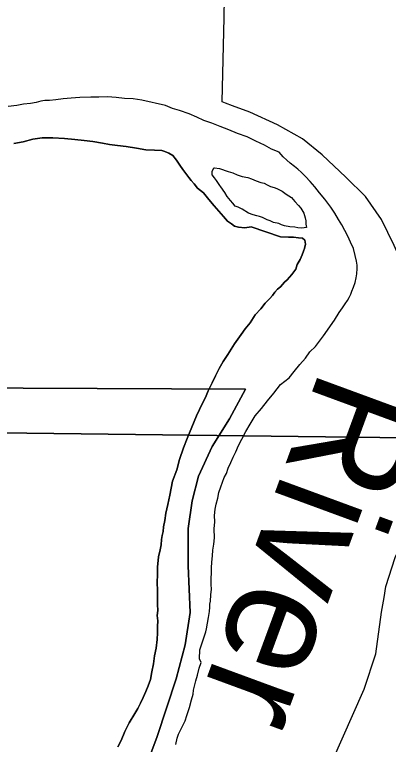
# Model space of a CAD drawing. Extents: x 2010165 to 2382125, y 1060529 to 1407316.
# Drawn here: x 2153416 to 2154721, y 1266407 to 1268955 of the extents above; entities that cross this region are included whole.
import ezdxf

# ---------------------------------------------------------------- set-up
doc = ezdxf.new("R2010")
doc.units = 0
for name, color, linetype in [('GM_X_Corporation', 7, 'Continuous'), ('GM_X_Major_River', 7, 'Continuous'), ('GM_X_Major_River_Text', 7, 'Continuous'), ('GM_X_Section', 7, 'Continuous'), ('GM_X_State_Route', 7, 'Continuous')]:
    doc.layers.add(name, color=color, linetype=linetype)

msp = doc.modelspace()

# ---------------------------------------------------------------- linework, layer by layer
at = {"layer": 'GM_X_Corporation'}
for points in [[(2153854.3, 1266275), (2153913.2, 1266434.5), (2153979.4, 1266636.4), (2154011.1, 1266755.3), (2154029, 1266867.9), (2154021.8, 1267030.2), (2154021.3, 1267160.5), (2154035.5, 1267257), (2154057.8, 1267343.6), (2154105.9, 1267446.9), (2154166, 1267544.3), (2154222.1, 1267647.7), (2152410, 1267655.4), (2152294.7, 1267510.7), (2152196.3, 1267418.5), (2152126.9, 1267385), (2152055.1, 1267373.6)], [(2152055.1, 1267373.6), (2152126.9, 1267385), (2152196.3, 1267418.5), (2152294.7, 1267510.7), (2152410, 1267655.4), (2154222.1, 1267647.7), (2154166, 1267544.3), (2154105.9, 1267446.9), (2154057.8, 1267343.6), (2154035.5, 1267257), (2154021.3, 1267160.5), (2154021.8, 1267030.2), (2154029, 1266867.9), (2154011.1, 1266755.3), (2153979.4, 1266636.4), (2153913.2, 1266434.5), (2153854.3, 1266275)]]:
    msp.add_lwpolyline(points, dxfattribs=at)
at = {"layer": 'GM_X_Major_River'}
for points in [[(2154227.8, 1268528.7), (2154193.5, 1268540.1), (2154163.1, 1268553.5), (2154132.8, 1268565), (2154104.5, 1268576.5), (2154076.2, 1268586), (2154051.9, 1268597.6), (2154025.6, 1268609.1), (2153991.3, 1268620.5), (2153967.1, 1268628), (2153942.8, 1268637.6), (2153860.2, 1268656.1), (2153830, 1268661.5), (2153799.9, 1268663), (2153769.7, 1268666.4), (2153739.6, 1268667.8), (2153709.5, 1268667.2), (2153681.4, 1268666.7), (2153643.3, 1268666), (2153613.2, 1268663.4), (2153585.2, 1268660.9), (2153559.2, 1268658.4), (2153537.1, 1268655.9), (2153521.1, 1268655.6), (2153507.1, 1268653.3), (2153491.1, 1268649), (2153471.1, 1268644.6), (2153447.1, 1268642.2), (2153423.1, 1268637.7), (2153393, 1268635.1)], [(2154227.8, 1268528.7), (2154193.5, 1268540.1), (2154163.1, 1268553.5), (2154132.8, 1268565), (2154104.5, 1268576.5), (2154076.2, 1268586), (2154051.9, 1268597.6), (2154025.6, 1268609.1), (2153991.3, 1268620.5), (2153967.1, 1268628), (2153942.8, 1268637.6), (2153860.2, 1268656.1), (2153830, 1268661.5), (2153799.9, 1268663), (2153769.7, 1268666.4), (2153739.6, 1268667.8), (2153709.5, 1268667.2), (2153681.4, 1268666.7), (2153643.3, 1268666), (2153613.2, 1268663.4), (2153585.2, 1268660.9), (2153559.2, 1268658.4), (2153537.1, 1268655.9), (2153521.1, 1268655.6), (2153507.1, 1268653.3), (2153491.1, 1268649), (2153471.1, 1268644.6), (2153447.1, 1268642.2), (2153423.1, 1268637.7), (2153393, 1268635.1)], [(2154241.7, 1268213.9), (2154219.6, 1268211.4), (2154197.5, 1268213), (2154183.4, 1268216.8), (2154173.2, 1268224.6), (2154159, 1268234.4), (2154144.7, 1268250.1), (2154111.9, 1268287.6), (2154093.4, 1268309.4), (2154074.9, 1268333.1), (2154054.5, 1268348.8), (2154042.2, 1268364.6), (2154032, 1268376.4), (2154023.7, 1268386.3), (2154013.4, 1268400.2), (2154003.2, 1268414), (2153992.8, 1268429.9), (2153980.5, 1268447.7), (2153968.1, 1268463.5), (2153953.9, 1268471.3), (2153939.8, 1268477), (2153929.7, 1268480.8), (2153903.6, 1268482.3), (2153873.4, 1268483.8), (2153841.2, 1268489.2), (2153805, 1268494.5), (2153774.8, 1268497.9), (2153746.7, 1268501.4), (2153722.5, 1268507), (2153688.3, 1268512.3), (2153658.1, 1268515.8), (2153625.9, 1268519.2), (2153589.8, 1268522.5), (2153549.6, 1268525.7), (2153511.4, 1268525), (2153479.4, 1268520.4), (2153445.5, 1268511.7), (2153413.5, 1268505.1)], [(2153413.5, 1268505.1), (2153445.5, 1268511.7), (2153479.4, 1268520.4), (2153511.4, 1268525), (2153549.6, 1268525.7), (2153589.8, 1268522.5), (2153625.9, 1268519.2), (2153658.1, 1268515.8), (2153688.3, 1268512.3), (2153722.5, 1268507), (2153746.7, 1268501.4), (2153774.8, 1268497.9), (2153805, 1268494.5), (2153841.2, 1268489.2), (2153873.4, 1268483.8), (2153903.6, 1268482.3), (2153929.7, 1268480.8), (2153939.8, 1268477), (2153953.9, 1268471.3), (2153968.1, 1268463.5), (2153980.5, 1268447.7), (2153992.8, 1268429.9), (2154003.2, 1268414), (2154013.4, 1268400.2), (2154023.7, 1268386.3), (2154032, 1268376.4), (2154042.2, 1268364.6), (2154054.5, 1268348.8), (2154074.9, 1268333.1), (2154093.4, 1268309.4), (2154111.9, 1268287.6), (2154144.7, 1268250.1), (2154159, 1268234.4), (2154173.2, 1268224.6), (2154183.4, 1268216.8), (2154197.5, 1268213), (2154219.6, 1268211.4), (2154241.7, 1268213.9)], [(2154039.1, 1266582.5), (2154040.8, 1266596.6), (2154044.5, 1266614.7), (2154048.3, 1266628.9), (2154053.9, 1266649), (2154059.5, 1266673.2), (2154067.1, 1266693.4), (2154060.9, 1266705.4), (2154062.3, 1266737.5), (2154073.7, 1266771.8), (2154083.2, 1266800.1), (2154085.1, 1266810.2), (2154092.3, 1266850.4), (2154096, 1266870.6), (2154097.7, 1266886.7), (2154097.5, 1266896.7), (2154099.3, 1266906.8), (2154100.9, 1266928.9), (2154102.5, 1266949), (2154102.2, 1266965), (2154102.1, 1266975.1), (2154101.8, 1266987.1), (2154103.5, 1267005.2), (2154103.2, 1267023.2), (2154104.8, 1267043.3), (2154106.4, 1267065.4), (2154108, 1267085.5), (2154111.7, 1267105.7), (2154113.3, 1267127.8), (2154112.7, 1267159.9), (2154114.2, 1267184), (2154113.8, 1267206.1), (2154115.4, 1267228.2), (2154119.1, 1267246.3), (2154124.8, 1267266.5), (2154128.4, 1267286.6), (2154136.1, 1267306.8), (2154141.8, 1267323), (2154147.5, 1267339.1), (2154155.3, 1267353.3), (2154160.9, 1267371.5), (2154170.6, 1267391.8), (2154178.3, 1267410), (2154188, 1267428.2), (2154197.6, 1267450.5), (2154209.2, 1267472.8), (2154222.8, 1267499.1), (2154238.4, 1267525.5), (2154255.9, 1267553.9), (2154277.5, 1267580.4), (2154299.1, 1267606.9), (2154320.6, 1267633.4), (2154344.2, 1267664), (2154373.8, 1267686.6), (2154391.5, 1267709), (2154411.1, 1267733.5), (2154430.7, 1267755.9), (2154446.4, 1267778.3), (2154466.1, 1267796.8), (2154479.8, 1267815.1), (2154493.5, 1267833.4), (2154532.6, 1267888.3), (2154548.2, 1267914.7), (2154560, 1267931), (2154569.7, 1267945.2), (2154577.5, 1267957.4), (2154583.4, 1267967.6), (2154589.2, 1267979.7), (2154593, 1267989.8), (2154598.7, 1268004), (2154604.5, 1268020.1), (2154608.2, 1268036.3), (2154609.9, 1268050.3), (2154611.6, 1268068.4), (2154611.4, 1268080.5), (2154609.1, 1268094.5), (2154604.7, 1268114.5), (2154598.3, 1268138.4), (2154587.8, 1268160.3), (2154579.4, 1268182.2), (2154569, 1268202.1), (2154558.6, 1268221.9), (2154546.2, 1268239.8), (2154533.8, 1268261.6), (2154519.3, 1268283.4), (2154498.7, 1268311.1), (2154480.3, 1268332.8), (2154463.8, 1268354.6), (2154447.4, 1268372.3), (2154431, 1268390.1), (2154416.7, 1268403.9), (2154404.5, 1268415.7), (2154392.3, 1268425.5), (2154378, 1268437.2), (2154365.8, 1268447), (2154353.5, 1268458.8), (2154339.2, 1268474.6), (2154312.9, 1268486.1), (2154288.5, 1268499.7), (2154258.2, 1268513.2), (2154227.8, 1268528.7)], [(2154039.1, 1266582.5), (2154040.8, 1266596.6), (2154044.5, 1266614.7), (2154048.3, 1266628.9), (2154053.9, 1266649), (2154059.5, 1266673.2), (2154067.1, 1266693.4), (2154060.9, 1266705.4), (2154062.3, 1266737.5), (2154073.7, 1266771.8), (2154083.2, 1266800.1), (2154085.1, 1266810.2), (2154092.3, 1266850.4), (2154096, 1266870.6), (2154097.7, 1266886.7), (2154097.5, 1266896.7), (2154099.3, 1266906.8), (2154100.9, 1266928.9), (2154102.5, 1266949), (2154102.2, 1266965), (2154102.1, 1266975.1), (2154101.8, 1266987.1), (2154103.5, 1267005.2), (2154103.2, 1267023.2), (2154104.8, 1267043.3), (2154106.4, 1267065.4), (2154108, 1267085.5), (2154111.7, 1267105.7), (2154113.3, 1267127.8), (2154112.7, 1267159.9), (2154114.2, 1267184), (2154113.8, 1267206.1), (2154115.4, 1267228.2), (2154119.1, 1267246.3), (2154124.8, 1267266.5), (2154128.4, 1267286.6), (2154136.1, 1267306.8), (2154141.8, 1267323), (2154147.5, 1267339.1), (2154155.3, 1267353.3), (2154160.9, 1267371.5), (2154170.6, 1267391.8), (2154178.3, 1267410), (2154188, 1267428.2), (2154197.6, 1267450.5), (2154209.2, 1267472.8), (2154222.8, 1267499.1), (2154238.4, 1267525.5), (2154255.9, 1267553.9), (2154277.5, 1267580.4), (2154299.1, 1267606.9), (2154320.6, 1267633.4), (2154344.2, 1267664), (2154373.8, 1267686.6), (2154391.5, 1267709), (2154411.1, 1267733.5), (2154430.7, 1267755.9), (2154446.4, 1267778.3), (2154466.1, 1267796.8), (2154479.8, 1267815.1), (2154493.5, 1267833.4), (2154532.6, 1267888.3), (2154548.2, 1267914.7), (2154560, 1267931), (2154569.7, 1267945.2), (2154577.5, 1267957.4), (2154583.4, 1267967.6), (2154589.2, 1267979.7), (2154593, 1267989.8), (2154598.7, 1268004), (2154604.5, 1268020.1), (2154608.2, 1268036.3), (2154609.9, 1268050.3), (2154611.6, 1268068.4), (2154611.4, 1268080.5), (2154609.1, 1268094.5), (2154604.7, 1268114.5), (2154598.3, 1268138.4), (2154587.8, 1268160.3), (2154579.4, 1268182.2), (2154569, 1268202.1), (2154558.6, 1268221.9), (2154546.2, 1268239.8), (2154533.8, 1268261.6), (2154519.3, 1268283.4), (2154498.7, 1268311.1), (2154480.3, 1268332.8), (2154463.8, 1268354.6), (2154447.4, 1268372.3), (2154431, 1268390.1), (2154416.7, 1268403.9), (2154404.5, 1268415.7), (2154392.3, 1268425.5), (2154378, 1268437.2), (2154365.8, 1268447), (2154353.5, 1268458.8), (2154339.2, 1268474.6), (2154312.9, 1268486.1), (2154288.5, 1268499.7), (2154258.2, 1268513.2), (2154227.8, 1268528.7)], [(2154135.3, 1268354), (2154132.6, 1268358.3), (2154120.3, 1268376.1), (2154114.1, 1268386), (2154105.8, 1268395.9), (2154105.6, 1268407.9), (2154110.7, 1268420.4)], [(2154135.3, 1268354), (2154132.6, 1268358.3), (2154120.3, 1268376.1), (2154114.1, 1268386), (2154105.8, 1268395.9), (2154105.6, 1268407.9), (2154110.7, 1268420.4)], [(2154110.7, 1268420.4), (2154113.4, 1268420.1), (2154131.5, 1268418.5), (2154161.8, 1268407), (2154177.9, 1268403.3), (2154192.1, 1268395.6), (2154210.3, 1268389.9), (2154230.4, 1268386.2), (2154242.5, 1268382.5), (2154258.7, 1268374.7), (2154274.9, 1268369), (2154287, 1268367.3), (2154297.1, 1268361.4), (2154309.3, 1268355.6), (2154321.4, 1268351.9), (2154331.5, 1268348.1), (2154349.7, 1268338.4), (2154364, 1268328.6), (2154382.2, 1268316.9), (2154394.5, 1268303.1), (2154406.8, 1268289.3), (2154415, 1268279.4), (2154425.4, 1268261.6), (2154429.7, 1268245.6), (2154431.9, 1268235.6), (2154432.1, 1268223.6), (2154434.3, 1268211.6), (2154418.3, 1268209.2), (2154404.3, 1268211), (2154394.2, 1268212.8), (2154376.1, 1268214.4), (2154358, 1268218.1), (2154347.9, 1268221.9), (2154337.8, 1268225.8), (2154319.6, 1268229.4), (2154307.5, 1268235.2), (2154297.4, 1268239), (2154281.2, 1268246.7), (2154271.1, 1268250.6), (2154261, 1268252.4), (2154248.9, 1268256.2), (2154232.7, 1268261.9), (2154210.4, 1268275.5), (2154196.2, 1268283.2), (2154186.1, 1268287.1), (2154177.9, 1268296.9), (2154169.7, 1268306.8), (2154157.4, 1268320.6), (2154149.1, 1268334.5), (2154135.3, 1268354)], [(2154110.7, 1268420.4), (2154113.4, 1268420.1), (2154131.5, 1268418.5), (2154161.8, 1268407), (2154177.9, 1268403.3), (2154192.1, 1268395.6), (2154210.3, 1268389.9), (2154230.4, 1268386.2), (2154242.5, 1268382.5), (2154258.7, 1268374.7), (2154274.9, 1268369), (2154287, 1268367.3), (2154297.1, 1268361.4), (2154309.3, 1268355.6), (2154321.4, 1268351.9), (2154331.5, 1268348.1), (2154349.7, 1268338.4), (2154364, 1268328.6), (2154382.2, 1268316.9), (2154394.5, 1268303.1), (2154406.8, 1268289.3), (2154415, 1268279.4), (2154425.4, 1268261.6), (2154429.7, 1268245.6), (2154431.9, 1268235.6), (2154432.1, 1268223.6), (2154434.3, 1268211.6), (2154418.3, 1268209.2), (2154404.3, 1268211), (2154394.2, 1268212.8), (2154376.1, 1268214.4), (2154358, 1268218.1), (2154347.9, 1268221.9), (2154337.8, 1268225.8), (2154319.6, 1268229.4), (2154307.5, 1268235.2), (2154297.4, 1268239), (2154281.2, 1268246.7), (2154271.1, 1268250.6), (2154261, 1268252.4), (2154248.9, 1268256.2), (2154232.7, 1268261.9), (2154210.4, 1268275.5), (2154196.2, 1268283.2), (2154186.1, 1268287.1), (2154177.9, 1268296.9), (2154169.7, 1268306.8), (2154157.4, 1268320.6), (2154149.1, 1268334.5), (2154135.3, 1268354)], [(2153775.6, 1266398.9), (2153787.2, 1266421.2), (2153800.7, 1266451.6), (2153816.2, 1266481.9), (2153835.7, 1266514.4), (2153845.4, 1266532.7), (2153855.1, 1266550.9), (2153864.7, 1266571.2), (2153874.4, 1266591.4), (2153882, 1266611.6), (2153889.6, 1266633.9), (2153895.2, 1266660.1), (2153900.7, 1266688.2), (2153904.2, 1266716.4), (2153909.7, 1266742.6), (2153913.2, 1266772.8), (2153914.7, 1266796.9), (2153914.3, 1266818.9), (2153915.9, 1266839.1), (2153913.6, 1266857.1), (2153915.3, 1266875.1), (2153914.9, 1266895.2), (2153914.5, 1266919.3), (2153914, 1266943.4), (2153913.5, 1266973.4), (2153915, 1266999.6), (2153914.5, 1267025.6), (2153917.8, 1267061.8), (2153923.4, 1267086), (2153927.1, 1267104.2), (2153928.8, 1267122.2), (2153930.5, 1267136.3), (2153934.3, 1267150.4), (2153936, 1267166.5), (2153939.6, 1267188.7), (2153943.1, 1267214.8), (2153950.6, 1267245.1), (2153958, 1267277.3), (2153967.1, 1267325.7), (2153982.4, 1267366.1), (2153991.8, 1267402.4), (2154005.1, 1267442.8), (2154018.5, 1267475.1), (2154051.2, 1267554), (2154060.8, 1267576.3), (2154070.5, 1267596.5), (2154082.1, 1267618.8), (2154091.7, 1267641.1), (2154105.3, 1267669.4), (2154116.8, 1267693.8), (2154130.4, 1267720.1), (2154144, 1267744.4), (2154159.6, 1267768.8), (2154171.3, 1267787.1), (2154183, 1267805.4), (2154194.7, 1267821.7), (2154206.5, 1267837.9), (2154220.2, 1267858.3), (2154237.8, 1267878.7), (2154255.4, 1267907.1), (2154275.1, 1267927.6), (2154290.7, 1267947.9), (2154306.5, 1267964.3), (2154316.3, 1267974.5), (2154324.1, 1267986.7), (2154334, 1267996.9), (2154343.9, 1268005.1), (2154357.6, 1268021.4), (2154367.5, 1268029.7), (2154383.2, 1268048), (2154396.9, 1268066.3), (2154402.6, 1268082.5), (2154412.3, 1268100.8), (2154420, 1268117), (2154423.8, 1268129.1), (2154427.7, 1268139.2), (2154431.4, 1268153.3), (2154429.1, 1268167.3), (2154420.6, 1268174.9), (2154407, 1268176.5), (2154388.8, 1268178), (2154372.2, 1268178), (2154343.4, 1268179.5), (2154241.7, 1268213.9)], [(2154241.7, 1268213.9), (2154343.4, 1268179.5), (2154372.2, 1268178), (2154388.8, 1268178), (2154407, 1268176.5), (2154420.6, 1268174.9), (2154429.1, 1268167.3), (2154431.4, 1268153.3), (2154427.7, 1268139.2), (2154423.8, 1268129.1), (2154420, 1268117), (2154412.3, 1268100.8), (2154402.6, 1268082.5), (2154396.9, 1268066.3), (2154383.2, 1268048), (2154367.5, 1268029.7), (2154357.6, 1268021.4), (2154343.9, 1268005.1), (2154334, 1267996.9), (2154324.1, 1267986.7), (2154316.3, 1267974.5), (2154306.5, 1267964.3), (2154290.7, 1267947.9), (2154275.1, 1267927.6), (2154255.4, 1267907.1), (2154237.8, 1267878.7), (2154220.2, 1267858.3), (2154206.5, 1267837.9), (2154194.7, 1267821.7), (2154183, 1267805.4), (2154171.3, 1267787.1), (2154159.6, 1267768.8), (2154144, 1267744.4), (2154130.4, 1267720.1), (2154116.8, 1267693.8), (2154105.3, 1267669.4), (2154091.7, 1267641.1), (2154082.1, 1267618.8), (2154070.5, 1267596.5), (2154060.8, 1267576.3), (2154051.2, 1267554), (2154018.5, 1267475.1), (2154005.1, 1267442.8), (2153991.8, 1267402.4), (2153982.4, 1267366.1), (2153967.1, 1267325.7), (2153958, 1267277.3), (2153950.6, 1267245.1), (2153943.1, 1267214.8), (2153939.6, 1267188.7), (2153936, 1267166.5), (2153934.3, 1267150.4), (2153930.5, 1267136.3), (2153928.8, 1267122.2), (2153927.1, 1267104.2), (2153923.4, 1267086), (2153917.8, 1267061.8), (2153914.5, 1267025.6), (2153915, 1266999.6), (2153913.5, 1266973.4), (2153914, 1266943.4), (2153914.5, 1266919.3), (2153914.9, 1266895.2), (2153915.3, 1266875.1), (2153913.6, 1266857.1), (2153915.9, 1266839.1), (2153914.3, 1266818.9), (2153914.7, 1266796.9), (2153913.2, 1266772.8), (2153909.7, 1266742.6), (2153904.2, 1266716.4), (2153900.7, 1266688.2), (2153895.2, 1266660.1), (2153889.6, 1266633.9), (2153882, 1266611.6), (2153874.4, 1266591.4), (2153864.7, 1266571.2), (2153855.1, 1266550.9), (2153845.4, 1266532.7), (2153835.7, 1266514.4), (2153816.2, 1266481.9), (2153800.7, 1266451.6), (2153787.2, 1266421.2), (2153775.6, 1266398.9)], [(2153978.1, 1266406.8), (2153983.7, 1266429), (2153987.5, 1266443.1), (2153997.2, 1266461.3), (2154003, 1266473.5), (2154010.7, 1266489.7), (2154016.4, 1266507.8), (2154025.9, 1266536.1), (2154033.5, 1266562.4), (2154039.1, 1266582.5)], [(2153978.1, 1266406.8), (2153983.7, 1266429), (2153987.5, 1266443.1), (2153997.2, 1266461.3), (2154003, 1266473.5), (2154010.7, 1266489.7), (2154016.4, 1266507.8), (2154025.9, 1266536.1), (2154033.5, 1266562.4), (2154039.1, 1266582.5)]]:
    msp.add_lwpolyline(points, dxfattribs=at)
at = {"layer": 'GM_X_Section'}
for points in [[(2151655.6, 1267516.1), (2151689.6, 1271777.5), (2157458.5, 1272907.1), (2157439.6, 1267444.9)], [(2151655.6, 1267516.1), (2157439.6, 1267444.9), (2157392.7, 1262142.2), (2151603.4, 1262163.9)]]:
    msp.add_lwpolyline(points, close=True, dxfattribs=at)
at = {"layer": 'GM_X_State_Route'}
for points in [[(2154152.1, 1268646.3), (2154140.4, 1268650.6), (2154147.4, 1268945.3), (2154154.1, 1269354.2), (2154156.9, 1269706.9), (2154165.9, 1270025.6), (2154172.9, 1270763.4)], [(2154705.3, 1266919.5), (2154711.8, 1266958.5), (2154744.6, 1267060.1), (2154812.5, 1267212.6), (2154854, 1267345.2), (2154873.4, 1267575), (2154877.4, 1267635.6), (2154870.9, 1267721.3), (2154856.6, 1267803.4), (2154828.1, 1267917.5), (2154795.7, 1268025.7), (2154741.2, 1268149.7), (2154696.8, 1268239.8), (2154640.5, 1268319.7), (2154572.1, 1268387.6), (2154489.7, 1268465.5), (2154421.3, 1268521.3), (2154333, 1268571.1), (2154236.7, 1268614.9), (2154175.9, 1268637.4), (2154152.1, 1268646.3)], [(2154495.6, 1264162.5), (2154467.9, 1264176.3), (2154449.8, 1264199.3), (2154443.3, 1264234.5), (2154448, 1264285.2), (2154470.9, 1264570.6), (2154459.4, 1264701.4), (2154452.3, 1264771.8), (2154406.3, 1264919.7), (2154307.2, 1265136), (2154265.5, 1265242.2), (2154236.8, 1265358.6), (2154235.4, 1265474.9), (2154237.8, 1265532.2), (2154239.7, 1265579.7), (2154251.2, 1265665.9), (2154275.6, 1265747.8), (2154373.8, 1266008.9), (2154636.3, 1266600.3), (2154676.2, 1266723), (2154696.9, 1266869), (2154705.3, 1266919.5)]]:
    msp.add_lwpolyline(points, dxfattribs=at)

# ---------------------------------------------------------------- texts
at = {"layer": 'GM_X_Major_River_Text'}
msp.add_text('River', height=400.24, rotation=249.8004, dxfattribs=at).set_placement((2154486.6, 1267727.8))

doc.saveas('drawing.dxf')
